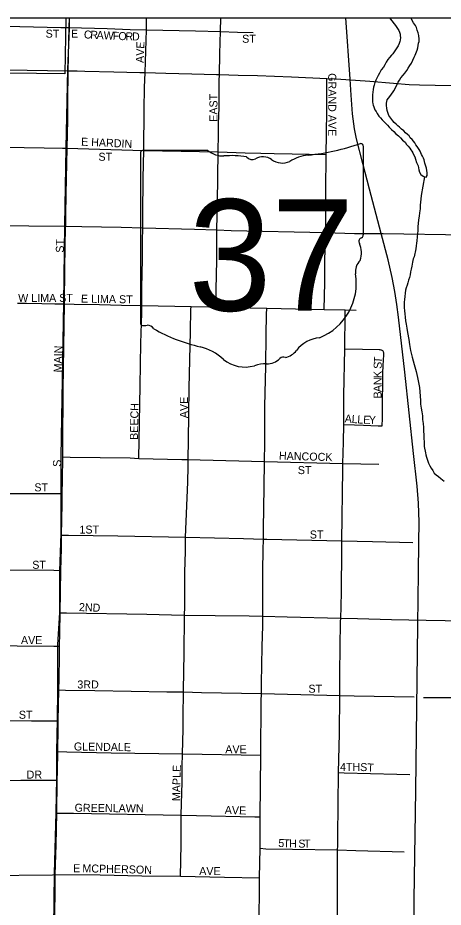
# Model space of a CAD drawing. Extents: x 0 to 68, y 0 to 52.9.
# Drawn here: x 53.566 to 54.894, y 50.162 to 52.941 of the extents above; entities that cross this region are included whole.
import ezdxf

# ---------------------------------------------------------------- set-up
doc = ezdxf.new("R2010")
doc.units = 0
for name, color, linetype in [('Default', 7, 'Continuous'), ('GM_X_Minor_River', 7, 'Continuous'), ('GM_X_State_Route', 7, 'Continuous'), ('GM_X_State_Shield', 7, 'Continuous'), ('GM_X_Township', 7, 'Continuous')]:
    doc.layers.add(name, color=color, linetype=linetype)

msp = doc.modelspace()

# ---------------------------------------------------------------- linework, layer by layer
at = {"layer": 'Default'}
msp.add_line((49.5172, 52.9414), (67.9972, 52.9414), dxfattribs=at)
for points in [[(53.7164, 52.9414), (53.7127, 52.7667), (51.0595, 52.7975), (51.0621, 52.9414)], [(53.9684, 52.9039), (53.9683, 52.9414)], [(54.1993, 52.8981), (54.2004, 52.9414)], [(54.8041, 50.0822), (54.8041, 50.1866), (54.8092, 50.5272), (54.8155, 51.0443), (54.8176, 51.2076), (54.8184, 51.3024), (54.8189, 51.3659), (54.8176, 51.4249), (54.8134, 51.4775), (54.8022, 51.5796), (54.7746, 51.8345), (54.7553, 52.0059), (54.7497, 52.0453), (54.743, 52.0867), (54.7348, 52.1299), (54.7221, 52.1856), (54.7008, 52.2673), (54.6643, 52.4063), (54.6431, 52.4866), (54.6237, 52.563), (54.6175, 52.5942), (54.6114, 52.6417), (54.6066, 52.6997), (54.604, 52.7498), (54.5908, 52.9414)], [(54.7272, 52.9414), (54.7418, 52.9225), (54.7457, 52.9174), (54.7515, 52.9082), (54.7554, 52.9021), (54.7583, 52.8961), (54.7602, 52.89), (54.7601, 52.885), (54.761, 52.88), (54.7598, 52.872), (54.7587, 52.867), (54.7566, 52.861), (54.7534, 52.854), (54.7493, 52.8471), (54.7431, 52.8382), (54.7369, 52.8293), (54.7328, 52.8244), (54.7266, 52.8175)], [(54.7696, 52.7624), (54.7748, 52.7684), (54.7809, 52.7763), (54.7851, 52.7842), (54.7903, 52.7921), (54.7955, 52.8), (54.7997, 52.809), (54.8039, 52.8179), (54.807, 52.8249), (54.8112, 52.8348), (54.8133, 52.8398), (54.8155, 52.8478), (54.8166, 52.8548), (54.8178, 52.8618), (54.8189, 52.8678), (54.8191, 52.8748), (54.8183, 52.8858), (54.8165, 52.8949), (54.8136, 52.903), (54.8108, 52.9111), (54.8079, 52.9171), (54.802, 52.9253), (54.7932, 52.9414)], [(53.4855, 52.916), (53.7003, 52.9112), (53.7257, 52.9106)], [(53.7257, 52.9106), (53.8451, 52.9076), (53.9165, 52.9051), (53.9684, 52.9039)], [(53.9635, 52.7704), (53.9684, 52.9039)], [(53.9684, 52.9039), (54.1209, 52.9003), (54.1993, 52.8981)], [(54.1957, 52.764), (54.1974, 52.8273), (54.1984, 52.8648), (54.1993, 52.8981)], [(54.1993, 52.8981), (54.2516, 52.8967), (54.3008, 52.8953)], [(54.7266, 52.8175), (54.7214, 52.8106), (54.7163, 52.8026), (54.7121, 52.7947), (54.7079, 52.7867), (54.7007, 52.7789), (54.6955, 52.7679), (54.6913, 52.761), (54.6872, 52.7531), (54.684, 52.7461), (54.6809, 52.7391), (54.6787, 52.7312), (54.6765, 52.7242), (54.6754, 52.7172), (54.6742, 52.7092), (54.6741, 52.7012), (54.6736, 52.6791), (54.6745, 52.6731), (54.6754, 52.668), (54.6773, 52.663), (54.6811, 52.6539), (54.685, 52.6488), (54.6879, 52.6427), (54.6938, 52.6336), (54.6987, 52.6285), (54.7036, 52.6223), (54.7085, 52.6182), (54.7144, 52.6121), (54.7203, 52.606), (54.7262, 52.5998), (54.7331, 52.5927), (54.74, 52.5865), (54.7468, 52.5793), (54.7547, 52.5722), (54.7606, 52.566), (54.7675, 52.5589), (54.7754, 52.5527), (54.7803, 52.5456), (54.7852, 52.5405), (54.7901, 52.5343), (54.793, 52.5293), (54.7969, 52.5242), (54.7998, 52.5191), (54.8017, 52.514), (54.8056, 52.5069), (54.8084, 52.4999), (54.8112, 52.4898), (54.816, 52.4787), (54.8188, 52.4666), (54.8207, 52.4595), (54.8245, 52.4514), (54.8314, 52.4462), (54.8364, 52.4441), (54.8414, 52.443), (54.8445, 52.449), (54.8447, 52.457), (54.8438, 52.464), (54.842, 52.4711), (54.8401, 52.4782), (54.8373, 52.4873), (54.8364, 52.4923), (54.8345, 52.4973), (54.8326, 52.5024), (54.8297, 52.5095), (54.8268, 52.5145), (54.8249, 52.5196), (54.822, 52.5247), (54.8191, 52.5297), (54.8132, 52.5389), (54.8093, 52.544), (54.8055, 52.5511), (54.8016, 52.5562), (54.7976, 52.5613), (54.7917, 52.5664), (54.7878, 52.5725), (54.7829, 52.5766), (54.777, 52.5817), (54.7711, 52.5879), (54.7642, 52.593), (54.7583, 52.5992), (54.7524, 52.6043), (54.7475, 52.6094), (54.7415, 52.6146), (54.7376, 52.6196), (54.7308, 52.6278), (54.7249, 52.636), (54.7211, 52.6451), (54.7192, 52.6521), (54.7184, 52.6592), (54.7175, 52.6672), (54.7177, 52.6742), (54.7199, 52.6852), (54.724, 52.6901), (54.7312, 52.7), (54.7405, 52.7129), (54.7468, 52.7248), (54.751, 52.7337), (54.7541, 52.7407), (54.7583, 52.7466), (54.7624, 52.7536), (54.7696, 52.7624)], [(53.4823, 52.7798), (53.5313, 52.7792), (53.7223, 52.7754)], [(53.9591, 52.5273), (53.961, 52.6545), (53.9619, 52.7233), (53.9635, 52.7704)], [(54.1919, 52.5222), (54.1928, 52.5788), (54.1928, 52.6111), (54.1945, 52.6604), (54.1943, 52.6934), (54.1952, 52.7443), (54.1957, 52.764)], [(54.5294, 52.5146), (54.5302, 52.5782), (54.5314, 52.6513), (54.5315, 52.6977), (54.5314, 52.7342), (54.5313, 52.7516)], [(53.4783, 52.5379), (53.5234, 52.5375), (53.6478, 52.5354), (53.7052, 52.5343), (53.7191, 52.5342)], [(53.7191, 52.5342), (53.9591, 52.5273)], [(53.9566, 52.2852), (53.9567, 52.317), (53.9568, 52.3627), (53.9574, 52.4046), (53.9578, 52.4399), (53.9591, 52.5273)], [(53.9591, 52.5273), (54.1919, 52.5222)], [(54.188, 52.2792), (54.1889, 52.3242), (54.1883, 52.3488), (54.1891, 52.3652), (54.1919, 52.5222)], [(54.1919, 52.5222), (54.2757, 52.5199), (54.3254, 52.5187), (54.3667, 52.5177), (54.4232, 52.5163), (54.5294, 52.5146)], [(54.527, 52.2701), (54.5276, 52.3057), (54.5281, 52.3999), (54.5294, 52.5146)], [(53.4741, 52.2933), (53.6, 52.2913), (53.7152, 52.2901)], [(53.7113, 52.0482), (53.713, 52.1587), (53.7152, 52.2901)], [(53.9534, 52.0424), (53.9537, 52.1061), (53.9542, 52.1332), (53.9551, 52.1968), (53.9559, 52.243), (53.9566, 52.2852)], [(54.1848, 52.0376), (54.187, 52.1404), (54.1875, 52.1806), (54.1877, 52.2599), (54.188, 52.2792)], [(54.5229, 52.0303), (54.5248, 52.1143), (54.5253, 52.1769), (54.527, 52.2701)], [(53.5647, 52.0493), (53.5928, 52.0493), (53.641, 52.0489), (53.6819, 52.0481), (53.7113, 52.0482)], [(53.7066, 51.5692), (53.7065, 51.6032), (53.7075, 51.7804), (53.7086, 51.846), (53.7104, 51.9794), (53.7113, 52.0482)], [(53.7113, 52.0482), (53.742, 52.047), (53.8214, 52.046), (53.8899, 52.0439), (53.9534, 52.0424)], [(53.9443, 51.5645), (53.9486, 51.7915), (53.9507, 51.9246), (53.9528, 52.0184), (53.9534, 52.0424)], [(53.9534, 52.0424), (54.1069, 52.0393)], [(54.0983, 51.5614), (54.0991, 51.6233), (54.0999, 51.7009), (54.1012, 51.7837), (54.1052, 51.961), (54.1066, 52.0296), (54.1069, 52.0393)], [(54.1069, 52.0393), (54.1626, 52.0383), (54.1848, 52.0376)], [(54.1848, 52.0376), (54.3436, 52.0345)], [(54.3361, 51.5554), (54.3372, 51.6132), (54.3373, 51.7273), (54.3401, 51.853), (54.3417, 51.9509), (54.3431, 52.0142), (54.3436, 52.0345)], [(54.3436, 52.0345), (54.5229, 52.0303)], [(54.5229, 52.0303), (54.588, 52.0289)], [(54.5875, 51.9073), (54.588, 52.0175), (54.588, 52.0289)], [(54.588, 52.0289), (54.6227, 52.0282)], [(54.5839, 51.6704), (54.5842, 51.7608), (54.5875, 51.9073)], [(54.5875, 51.9073), (54.6421, 51.906), (54.6945, 51.9048), (54.6967, 51.9047), (54.6993, 51.9044), (54.7012, 51.9039), (54.7026, 51.9033), (54.7046, 51.9021)], [(54.7041, 51.6662), (54.7048, 51.6891), (54.7045, 51.7301), (54.706, 51.8133), (54.7063, 51.831), (54.7072, 51.8547), (54.7088, 51.8882), (54.709, 51.8921), (54.7086, 51.895), (54.7082, 51.8965), (54.7077, 51.898), (54.7066, 51.8999), (54.7055, 51.9012), (54.7046, 51.9021)], [(54.5809, 51.5492), (54.5826, 51.6154), (54.5839, 51.6704)], [(54.5839, 51.6704), (54.6175, 51.6692), (54.6452, 51.6681), (54.6916, 51.6662), (54.7041, 51.6662)], [(53.7049, 51.4546), (53.7051, 51.4967), (53.7066, 51.5692)], [(53.7066, 51.5692), (53.7292, 51.5689), (53.9165, 51.5661), (53.9443, 51.5645)], [(53.9443, 51.5645), (54.0785, 51.5615), (54.0983, 51.5614)], [(54.0896, 51.3185), (54.0965, 51.4904), (54.098, 51.5397), (54.0983, 51.5614)], [(54.0983, 51.5614), (54.1355, 51.5603), (54.3361, 51.5554)], [(54.3329, 51.3127), (54.3333, 51.3447), (54.3353, 51.4746), (54.3361, 51.5554)], [(54.3361, 51.5554), (54.5809, 51.5492)], [(54.578, 51.3074), (54.5809, 51.53), (54.5809, 51.5492)], [(54.5809, 51.5492), (54.6934, 51.5463)], [(53.4625, 51.455), (53.4816, 51.4548), (53.6766, 51.4546), (53.7049, 51.4546)], [(53.7028, 51.3251), (53.7038, 51.3738), (53.7047, 51.4229), (53.7049, 51.4546)], [(53.7008, 51.215), (53.7021, 51.2837), (53.7028, 51.3251)], [(53.7028, 51.3251), (53.724, 51.3248), (53.8785, 51.3226), (54.0896, 51.3185)], [(54.0864, 51.0749), (54.0873, 51.1005), (54.0873, 51.1485), (54.0881, 51.2092), (54.0893, 51.2739), (54.0896, 51.3185)], [(54.0896, 51.3185), (54.2704, 51.3142), (54.3329, 51.3127)], [(54.3314, 51.0717), (54.3316, 51.1584), (54.3309, 51.2136), (54.3325, 51.279), (54.3329, 51.3127)], [(54.3329, 51.3127), (54.3441, 51.3123), (54.5313, 51.3078), (54.578, 51.3074)], [(54.5743, 51.0655), (54.5754, 51.101), (54.5769, 51.149), (54.5784, 51.2795), (54.578, 51.3074)], [(54.578, 51.3074), (54.6734, 51.3052), (54.8, 51.3017)], [(53.2265, 51.2176), (53.3378, 51.2171), (53.4673, 51.2161), (53.679, 51.2151), (53.7008, 51.215)], [(53.6982, 51.0825), (53.7008, 51.215)], [(53.6965, 50.9782), (53.697, 51.0201), (53.6982, 51.0825)], [(53.6982, 51.0825), (53.7176, 51.0821), (53.9685, 51.0776), (54.0459, 51.0755), (54.0864, 51.0749)], [(54.0834, 50.835), (54.0847, 50.9032), (54.0856, 50.952), (54.0864, 51.0749)], [(54.0864, 51.0749), (54.1827, 51.0738), (54.2881, 51.0729), (54.3314, 51.0717)], [(54.3266, 50.8298), (54.327, 50.8623), (54.3277, 50.9191), (54.3294, 50.9771), (54.3308, 51.0419), (54.3314, 51.0717)], [(54.3314, 51.0717), (54.4075, 51.0695), (54.5743, 51.0655)], [(54.5712, 50.8241), (54.5716, 50.8939), (54.5732, 50.9749), (54.5738, 51.0537), (54.5743, 51.0655)], [(54.5743, 51.0655), (54.6268, 51.0642), (54.7326, 51.0617), (54.8415, 51.0592), (54.9604, 51.0568)], [(53.2232, 50.9808), (53.2723, 50.9805), (53.414, 50.9799), (53.5642, 50.9794), (53.6784, 50.9783), (53.6965, 50.9782)], [(53.6941, 50.8412), (53.6949, 50.8761), (53.6961, 50.9468), (53.6965, 50.9782)], [(53.6919, 50.745), (53.6941, 50.8412)], [(53.6941, 50.8412), (53.7149, 50.8404), (53.8064, 50.8399), (53.9205, 50.8376), (54.0319, 50.8354), (54.0834, 50.835)], [(54.0801, 50.6413), (54.0822, 50.7187), (54.0826, 50.7583), (54.0834, 50.835)], [(54.0834, 50.835), (54.1392, 50.8338), (54.3266, 50.8298)], [(54.3246, 50.6375), (54.3264, 50.8066), (54.3266, 50.8298)], [(54.3266, 50.8298), (54.5314, 50.8252), (54.5712, 50.8241)], [(54.5679, 50.5831), (54.5705, 50.7048), (54.5712, 50.8241)], [(54.5712, 50.8241), (54.6166, 50.8233), (54.8033, 50.8199)], [(54.8333, 50.8179), (54.857, 50.8174), (54.9348, 50.8177), (54.9576, 50.8171)], [(53.2314, 50.7459), (53.2737, 50.7464), (53.422, 50.7456), (53.5033, 50.7457), (53.609, 50.7449), (53.6919, 50.745)], [(53.6906, 50.6487), (53.692, 50.7255), (53.6919, 50.745)], [(53.6891, 50.5591), (53.6895, 50.5868), (53.6906, 50.6487)], [(53.6906, 50.6487), (53.7186, 50.648), (53.8573, 50.6447), (54.0801, 50.6413)], [(54.0761, 50.4499), (54.0771, 50.487), (54.0789, 50.5519), (54.0792, 50.6022), (54.0801, 50.6413)], [(54.0801, 50.6413), (54.3246, 50.6375)], [(54.3224, 50.4446), (54.3246, 50.6375)], [(54.5648, 50.3413), (54.5651, 50.3538), (54.5649, 50.3831), (54.5679, 50.5831)], [(54.5679, 50.5831), (54.585, 50.5827), (54.7496, 50.5785), (54.79, 50.5772)], [(53.2275, 50.5581), (53.3017, 50.5582), (53.4153, 50.5591), (53.5015, 50.5587), (53.5757, 50.5596), (53.6637, 50.5592), (53.6891, 50.5591)], [(53.6875, 50.4565), (53.6891, 50.5591)], [(53.6831, 50.2645), (53.6858, 50.3579), (53.6875, 50.4565)], [(53.6875, 50.4565), (53.7141, 50.4565), (53.7397, 50.4564), (54.0761, 50.4499)], [(54.0741, 50.2591), (54.0758, 50.3581), (54.0761, 50.4499)], [(54.0761, 50.4499), (54.1239, 50.4489), (54.3062, 50.4452), (54.3224, 50.4446)], [(54.323, 50.3472), (54.3224, 50.4446)], [(54.3211, 50.2541), (54.323, 50.3472)], [(54.323, 50.3472), (54.341, 50.3454), (54.4238, 50.3437), (54.5648, 50.3413)], [(54.5643, 50.0863), (54.5642, 50.1611), (54.5648, 50.3413)], [(54.5648, 50.3413), (54.6217, 50.3392), (54.7729, 50.3355)], [(53.4645, 50.2613), (53.6748, 50.2641), (53.6831, 50.2645)], [(53.6806, 50.0982), (53.6829, 50.2041), (53.6831, 50.2645)], [(53.6831, 50.2645), (53.8229, 50.2634), (53.9536, 50.2607), (54.0741, 50.2591)], [(54.0741, 50.2591), (54.2118, 50.2563), (54.3211, 50.2541)], [(54.3201, 50.0919), (54.3211, 50.2541)]]:
    msp.add_lwpolyline(points, dxfattribs=at)
at = {"layer": 'GM_X_Minor_River'}
msp.add_lwpolyline([(54.8364, 52.4441), (54.8252, 52.3862), (54.825, 52.3752), (54.8238, 52.3652), (54.8226, 52.3561), (54.8223, 52.3441), (54.8201, 52.3321), (54.8189, 52.3211), (54.8176, 52.3101), (54.8164, 52.2991), (54.8152, 52.2891), (54.8149, 52.2761), (54.8138, 52.2671), (54.8135, 52.257), (54.8123, 52.245), (54.8111, 52.237), (54.81, 52.229), (54.8088, 52.22), (54.8033, 52.195), (54.8011, 52.1881), (54.7989, 52.1781), (54.7966, 52.1651), (54.7944, 52.1561), (54.7923, 52.1481), (54.7911, 52.1381), (54.7889, 52.1301), (54.7857, 52.1212), (54.7835, 52.1132), (54.7814, 52.1062), (54.7792, 52.0982), (54.7771, 52.0903), (54.7759, 52.0813), (54.7746, 52.0702), (54.7735, 52.0612), (54.7723, 52.0532), (54.7721, 52.0452), (54.7729, 52.0362), (54.7737, 52.0261), (54.7745, 52.0161), (54.7753, 52.006), (54.7771, 51.995), (54.7789, 51.9839), (54.7807, 51.9718), (54.7834, 51.9577), (54.787, 51.9366), (54.7897, 51.9205), (54.7923, 51.9024), (54.7979, 51.8812), (54.8034, 51.858), (54.81, 51.8368), (54.8137, 51.8177), (54.8174, 51.8016), (54.8201, 51.7865), (54.8218, 51.7724), (54.8225, 51.7593), (54.8232, 51.7453), (54.824, 51.7342), (54.8258, 51.7222), (54.8275, 51.7101), (54.8293, 51.698), (54.8301, 51.686), (54.8318, 51.6739), (54.8326, 51.6618), (54.8333, 51.6498), (54.8341, 51.6387), (54.8339, 51.6277), (54.8347, 51.6157), (54.8354, 51.6016), (54.839, 51.5825), (54.8399, 51.5764), (54.8427, 51.5684), (54.8455, 51.5593), (54.8484, 51.5502), (54.8522, 51.5411), (54.8571, 51.534), (54.8619, 51.5268), (54.8658, 51.5187), (54.8727, 51.5136), (54.8796, 51.5084), (54.8875, 51.5023), (54.8974, 51.494)], dxfattribs=at)
at = {"layer": 'GM_X_State_Route'}
for points in [[(53.7261, 52.9414), (53.7257, 52.9106), (53.7223, 52.7754)], [(53.7223, 52.7754), (53.721, 52.6799), (53.7212, 52.6222), (53.7191, 52.5342), (53.7161, 52.3903), (53.7152, 52.324), (53.7152, 52.2901)], [(53.7223, 52.7754), (53.7512, 52.7752), (53.7758, 52.7745), (53.8654, 52.7725), (53.9469, 52.7709), (53.9635, 52.7704), (54.0283, 52.7688), (54.1097, 52.7665), (54.1869, 52.7639), (54.1957, 52.764)], [(54.1957, 52.764), (54.2546, 52.7624), (54.3149, 52.7606), (54.4211, 52.7574), (54.5313, 52.7516), (54.5598, 52.7502), (54.6658, 52.7432), (54.7391, 52.7371), (54.7881, 52.733), (54.8209, 52.7316), (54.9682, 52.7284), (54.9859, 52.728), (55.0628, 52.7261)], [(53.7152, 52.2901), (53.7658, 52.2895), (53.8887, 52.2868), (53.9566, 52.2852), (54.118, 52.2812), (54.188, 52.2792), (54.2323, 52.277), (54.527, 52.2701), (54.6172, 52.2679), (54.7073, 52.2673), (54.9665, 52.2629)]]:
    msp.add_lwpolyline(points, dxfattribs=at)
at = {"layer": 'GM_X_State_Shield'}
for p, q in [((54.1597, 52.5265), (53.9559, 52.5265)), ((54.6451, 52.2632), (54.6451, 52.5396)), ((53.949, 52.5174), (53.949, 51.9891)), ((54.645, 52.2633), (54.6451, 52.2632))]:
    msp.add_line(p, q, dxfattribs=at)
for centre, radius, start, end in [((53.957, 52.5185), 0.00806, 98.1301, 188.1301), ((54.2083, 52.5878), 0.0782, 231.6195, 271.1119), ((54.3971, 53.2468), 0.7382, 275.8445, 288.9065), ((54.6374, 52.5407), 0.00775, 351.8621, 97.738), ((54.2342, 52.2299), 0.2808, 80.4867, 94.9883), ((54.2979, 52.5212), 0.0226, 219.7921, 297.1024), ((54.3311, 52.4602), 0.0469, 54.4667, 119.1411), ((54.3916, 52.5439), 0.0564, 233.8562, 294.8282), ((54.4913, 52.3651), 0.1485, 97.3462, 120.7689), ((54.6433, 52.2429), 0.012, 107.944, 210.337), ((54.6368, 52.2621), 0.00829, 289.6038, 7.7341), ((54.567, 52.208), 0.072, 340.033, 23.6496), ((54.6729, 52.1475), 0.0524, 136.8065, 186.9296), ((54.4385, 52.1124), 0.1846, 292.3089, 8.9858), ((53.9571, 51.9879), 0.00814, 171.9584, 258.3066), ((53.9583, 52.042), 0.0621, 267.339, 280.6039), ((53.971, 51.9586), 0.0224, 29.7484, 93.2717), ((54.2536, 52.4333), 0.5331, 240.4129, 257.1985), ((54.5163, 51.8407), 0.1011, 94.4031, 142.5768), ((54.0947, 51.7517), 0.1668, 47.1842, 75.836), ((54.3882, 51.9379), 0.0597, 282.8732, 323.2771), ((54.2751, 51.956), 0.1058, 230.7004, 286.2918), ((54.3363, 51.7733), 0.087, 85.6951, 111.2099), ((54.344, 51.9164), 0.0564, 268.777, 315.5493), ((54.395, 51.8652), 0.0159, 65.7517, 132.6484)]:
    msp.add_arc(centre, radius, start, end, dxfattribs=at)
at = {"layer": 'GM_X_Township'}
msp.add_lwpolyline([(53.6784, 50.1), (53.6802, 50.2673), (53.6853, 50.4583), (53.6877, 50.5645), (53.6877, 50.6483), (53.69, 50.7489), (53.6909, 50.8392), (53.6914, 50.9818), (53.6977, 51.0833), (53.6977, 51.2137), (53.7009, 51.3287), (53.7009, 51.454), (53.7019, 51.5709), (53.7101, 52.0509), (53.7132, 52.2927), (53.7175, 52.5346), (53.7222, 52.7794), (53.727, 52.9085), (53.7273, 52.9414)], dxfattribs=at)

# ---------------------------------------------------------------- texts
at = {"layer": 'Default'}
for s, rotation, p in [('ST', 0, (53.6529, 52.8794)), ('E', 0, (53.7321, 52.8794)), ('C', 357.4007, (53.7719, 52.8772)), ('R', 357.4267, (53.7917, 52.8763)), ('A', 357.3984, (53.8115, 52.8754)), ('W', 357.4132, (53.8335, 52.8744)), ('F', 357.4163, (53.862, 52.8731)), ('O', 357.3984, (53.8796, 52.8723)), ('R', 358.2242, (53.902, 52.8713)), ('D', 359.7787, (53.9225, 52.8706)), ('ST', 0, (54.2667, 52.8634)), ('AVE', 88.0261, (53.9593, 52.7999)), ('GRAND AVE', 270, (54.5354, 52.7684)), ('EAST', 90, (54.1894, 52.6166)), ('E HARDIN', 357.3988, (53.7631, 52.5421)), ('ST', 0, (53.8179, 52.4947)), ('ST', 90, (53.7098, 52.2074)), ('W LIMA ST', 0, (53.5671, 52.0537)), ('E LIMA ST', 359.1453, (53.763, 52.0515)), ('MAIN', 88.7851, (53.7032, 51.8332)), ('S', 88.0599, (54.702, 51.8441)), ('T', 85.6516, (54.7026, 51.8615)), ('K', 89.9703, (54.702, 51.8158)), ('N', 89.9703, (54.702, 51.7938)), ('A', 89.9563, (54.702, 51.7718)), ('B', 89.9757, (54.702, 51.752)), ('AVE', 90, (54.097, 51.6904)), ('BEECH', 88.7552, (53.9408, 51.6223)), ('A', 356.0187, (54.5861, 51.6772)), ('L', 356.0251, (54.608, 51.6756)), ('L', 356.0351, (54.6256, 51.6744)), ('E', 359.0528, (54.6446, 51.6731)), ('Y', 359.8462, (54.6625, 51.6728)), ('HANCOCK', 358.3406, (54.3812, 51.5609)), ('S', 90, (53.701, 51.5386)), ('ST', 0, (54.4405, 51.5157)), ('ST', 0, (53.6177, 51.4619)), ('1ST', 0, (53.7585, 51.3299)), ('ST', 0, (54.4779, 51.3145)), ('ST', 0, (53.6111, 51.2199)), ('2ND', 357.8801, (53.7565, 51.0879)), ('AVE', 0, (53.5759, 50.9845)), ('3RD', 0, (53.7519, 50.8459)), ('ST', 0, (54.4735, 50.8327)), ('ST', 0, (53.5693, 50.7513)), ('GLENDALE', 359.2262, (53.741, 50.6523)), ('AVE', 0, (54.2139, 50.6435)), ('MAPLE', 88.7817, (54.0728, 50.4937)), ('4TH', 0, (54.5725, 50.5885)), ('ST', 356.4118, (54.6344, 50.5885)), ('DR', 0, (53.5935, 50.5643)), ('GREENLAWN', 359.3493, (53.7432, 50.4609)), ('AVE', 358.0261, (54.2119, 50.4543)), ('5', 357.189, (54.3791, 50.3509)), ('T', 357.1853, (54.3945, 50.3501)), ('H', 358.6528, (54.4128, 50.3492)), ('S', 359.9707, (54.442, 50.3487)), ('T', 359.9956, (54.4596, 50.3487)), ('E', 0, (53.7387, 50.2717)), ('MCPHERSON', 358.6528, (53.7674, 50.2717)), ('AVE', 0, (54.1325, 50.2629))]:
    msp.add_text(s, height=0.025, rotation=rotation, dxfattribs=at).set_placement(p)
at = {"layer": 'GM_X_State_Shield'}
msp.add_text('37', height=0.34805, dxfattribs=at).set_placement((54.0992, 52.0263))

doc.saveas('drawing.dxf')
